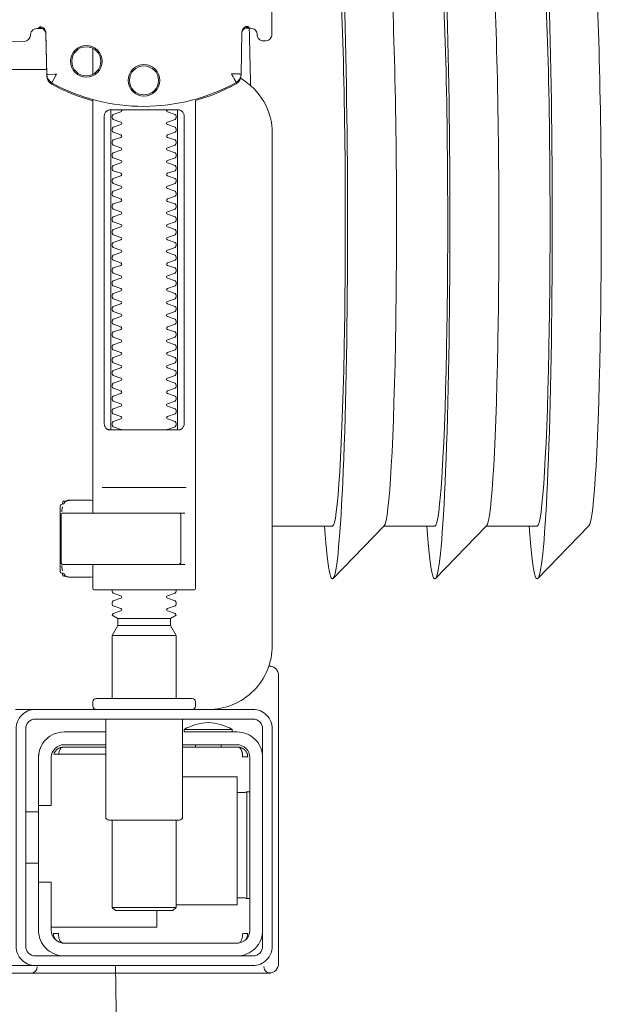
# Model space of a CAD drawing. Header units: millimetres. Extents: x 28291 to 177760, y -399809 to -170937.
# Tile 659 of 905: x 74614.37 to 74623.47, y -197751.97 to -197736.59. Entities that reach past the tile are written whole.
import ezdxf

# ---------------------------------------------------------------- set-up
doc = ezdxf.new("R2010")
doc.units = ezdxf.units.MM
doc.layers.get('0').update_dxf_attribs({"lineweight": 0})
doc.layers.add('!! 2_wypos-sanitarne', color=240, linetype='Continuous', lineweight=9)
doc.layers.add('!!_@ wypos sanit nd', color=7, linetype='Continuous', lineweight=0, plot=False)

# ---------------------------------------------------------------- blocks, each defined once
blk = doc.blocks.new('A$C324a30b8')
for points in [[(-0.17832, -0.47832), (-0.17797, -0.23916), (-0.17727, -0.11958), (-0.17552, 0)], [(-0.17552, 0), (0.17552, 0)]]:
    blk.add_lwpolyline(points)
blk = doc.blocks.new('A$C4ebe9e89')
for points in [[(-0.19989, 0.16454), (-0.19995, 0.15554, 0.009369), (-0.19993, 0.15511), (-0.19991, 0.15494), (-0.19986, 0.15477), (-0.19978, 0.15461), (-0.19968, 0.15447), (-0.19955, 0.15435), (-0.1994, 0.15426), (-0.19924, 0.15419), (-0.19907, 0.15415), (-0.19895, 0.15414), (-0.1988, 0.15414)], [(-0.16412, 0.15607), (-0.16324, 0.15607), (-0.16303, 0.15604), (-0.16282, 0.15598), (-0.16264, 0.15587), (-0.16249, 0.15572), (-0.16236, 0.15555), (-0.16228, 0.15535), (-0.16224, 0.15515, 0.002299), (-0.16224, 0.15503, 0.40455), (-0.16124, 0.15406), (-0.11145, 0.15396)], [(-0.19576, 0.15613), (-0.19665, 0.15613, 0.282591), (-0.19753, 0.15558), (-0.19757, 0.15549), (-0.19761, 0.15538), (-0.19763, 0.15529), (-0.19764, 0.15514, -0.415352), (-0.19864, 0.15414)], [(-0.19623, 0.15644), (-0.19587, 0.15638), (-0.19555, 0.15617), (-0.19533, 0.15585), (-0.19523, 0.1555), (-0.19513, 0.14894), (-0.19513, 0.14888, 0.265347), (-0.19435, 0.14762, 0.125711), (-0.17997, 0.14391, 0.125711), (-0.16558, 0.14756, 0.26954), (-0.16479, 0.14885), (-0.16467, 0.1554), (-0.16464, 0.15562), (-0.16456, 0.15583), (-0.16444, 0.15601), (-0.16428, 0.15617), (-0.16409, 0.15628), (-0.16388, 0.15635), (-0.16368, 0.15638)], [(-0.15993, 0.04968), (-0.17248, 0.04968, 0.405519), (-0.172, 0.05018), (-0.172, 0.05088, 0.414214), (-0.1725, 0.05138), (-0.1875, 0.05138, 0.414214), (-0.188, 0.05088), (-0.188, 0.05018, 0.405519), (-0.18751, 0.04968), (-0.19, 0.04968, -0.414214), (-0.2, 0.05968), (-0.2, 0.13968, -0.266001), (-0.19506, 0.1483)], [(-0.19512, 0.14869), (-0.19511, 0.1485), (-0.19509, 0.1484), (-0.19506, 0.1483), (-0.19503, 0.1482), (-0.19498, 0.1481), (-0.19493, 0.148), (-0.19488, 0.14791), (-0.19482, 0.14782), (-0.19475, 0.14774), (-0.19467, 0.14766), (-0.1946, 0.14759), (-0.19451, 0.14753), (-0.19443, 0.14747), (-0.19434, 0.14742), (-0.19358, 0.14701), (-0.19281, 0.14663), (-0.19203, 0.14628), (-0.19124, 0.14594), (-0.19044, 0.14563), (-0.18964, 0.14534), (-0.18882, 0.14507), (-0.188, 0.14483), (-0.188, 0.06856, 0.414214), (-0.1878, 0.06836), (-0.17545, 0.06836), (-0.1722, 0.06836, 0.414214), (-0.172, 0.06856), (-0.172, 0.07236)], [(-0.172, 0.14478), (-0.17117, 0.14502), (-0.17034, 0.14528), (-0.16952, 0.14557), (-0.16871, 0.14588), (-0.16791, 0.14622), (-0.16712, 0.14657), (-0.16635, 0.14695), (-0.16558, 0.14736), (-0.16557, 0.14736, 0.269546), (-0.16479, 0.14865)], [(-0.18353, 0.09336, 0.182836), (-0.18364, 0.09345), (-0.18485, 0.09386, 0.050055), (-0.185, 0.09412), (-0.185, 0.0944, 0.050055), (-0.18485, 0.09466), (-0.18364, 0.09507, 0.719897), (-0.18364, 0.09545), (-0.18485, 0.09586, 0.050055), (-0.185, 0.09612), (-0.185, 0.0964, 0.050055), (-0.18485, 0.09666), (-0.18364, 0.09707, 0.719897), (-0.18364, 0.09745), (-0.18485, 0.09786, 0.050055), (-0.185, 0.09812), (-0.185, 0.0984, 0.050055), (-0.18485, 0.09866), (-0.18364, 0.09907, 0.719897), (-0.18364, 0.09945), (-0.18485, 0.09986, 0.050055), (-0.185, 0.10012), (-0.185, 0.1004, 0.050055), (-0.18485, 0.10066), (-0.18364, 0.10107, 0.719897), (-0.18364, 0.10145), (-0.18485, 0.10186, 0.050055), (-0.185, 0.10212), (-0.185, 0.1024, 0.050055), (-0.18485, 0.10266), (-0.18364, 0.10307, 0.719897), (-0.18364, 0.10345), (-0.18485, 0.10386, 0.050055), (-0.185, 0.10412), (-0.185, 0.1044, 0.050055), (-0.18485, 0.10466), (-0.18364, 0.10507, 0.719897), (-0.18364, 0.10545), (-0.18485, 0.10586, 0.050055), (-0.185, 0.10612), (-0.185, 0.1064, 0.050055), (-0.18485, 0.10666), (-0.18364, 0.10707, 0.719897), (-0.18364, 0.10745), (-0.18485, 0.10786, 0.050055), (-0.185, 0.10812), (-0.185, 0.1084, 0.050055), (-0.18485, 0.10866), (-0.18364, 0.10907, 0.719897), (-0.18364, 0.10945), (-0.18485, 0.10986, 0.050055), (-0.185, 0.11012), (-0.185, 0.1104, 0.050055), (-0.18485, 0.11066), (-0.18364, 0.11107, 0.719897), (-0.18364, 0.11145), (-0.18485, 0.11186, 0.050055), (-0.185, 0.11212), (-0.185, 0.1124, 0.050055), (-0.18485, 0.11266), (-0.18364, 0.11307, 0.719897), (-0.18364, 0.11345), (-0.18485, 0.11386, 0.050055), (-0.185, 0.11412), (-0.185, 0.1144, 0.050055), (-0.18485, 0.11466), (-0.18364, 0.11507, 0.719897), (-0.18364, 0.11545), (-0.18485, 0.11586, 0.050055), (-0.185, 0.11612), (-0.185, 0.1164, 0.050055), (-0.18485, 0.11666), (-0.18364, 0.11707, 0.719897), (-0.18364, 0.11745), (-0.18485, 0.11786, 0.050055), (-0.185, 0.11812), (-0.185, 0.1184, 0.050055), (-0.18485, 0.11866), (-0.18364, 0.11907, 0.719897), (-0.18364, 0.11945), (-0.18485, 0.11986, 0.050055), (-0.185, 0.12012), (-0.185, 0.1204, 0.050055), (-0.18485, 0.12066), (-0.18364, 0.12107, 0.719897), (-0.18364, 0.12145), (-0.18485, 0.12186, 0.050055), (-0.185, 0.12212), (-0.185, 0.1224, 0.050055), (-0.18485, 0.12266), (-0.18364, 0.12307, 0.719897), (-0.18364, 0.12345), (-0.18485, 0.12386, 0.050055), (-0.185, 0.12412), (-0.185, 0.1244, 0.050055), (-0.18485, 0.12466), (-0.18364, 0.12507, 0.719897), (-0.18364, 0.12545), (-0.18485, 0.12586, 0.050055), (-0.185, 0.12612), (-0.185, 0.1264, 0.050055), (-0.18485, 0.12666), (-0.18364, 0.12707, 0.719897), (-0.18364, 0.12745), (-0.18485, 0.12786, 0.050055), (-0.185, 0.12812), (-0.185, 0.1284, 0.050055), (-0.18485, 0.12866), (-0.18364, 0.12907, 0.719897), (-0.18364, 0.12945), (-0.18485, 0.12986, 0.050055), (-0.185, 0.13012), (-0.185, 0.1304, 0.050055), (-0.18485, 0.13066), (-0.18364, 0.13107, 0.719897), (-0.18364, 0.13145), (-0.18485, 0.13186, 0.050055), (-0.185, 0.13212), (-0.185, 0.1324, 0.050055), (-0.18485, 0.13266), (-0.18364, 0.13307, 0.719897), (-0.18364, 0.13345), (-0.18485, 0.13386, 0.050055), (-0.185, 0.13412), (-0.185, 0.1344, 0.050055), (-0.18485, 0.13466), (-0.18364, 0.13507, 0.719897), (-0.18364, 0.13545), (-0.18485, 0.13586, 0.050055), (-0.185, 0.13612), (-0.185, 0.1364, 0.050055), (-0.18485, 0.13666), (-0.18364, 0.13707, 0.719897), (-0.18364, 0.13745), (-0.18485, 0.13786, 0.050055), (-0.185, 0.13812), (-0.185, 0.1384, 0.050055), (-0.18485, 0.13866), (-0.18364, 0.13907, 0.719897), (-0.18364, 0.13945), (-0.18485, 0.13986, 0.050055), (-0.185, 0.14012), (-0.185, 0.1404, 0.050055), (-0.18485, 0.14066), (-0.18364, 0.14107, 0.719897), (-0.18364, 0.14145), (-0.18485, 0.14186, 0.050055), (-0.185, 0.14212), (-0.185, 0.1424, 0.050055), (-0.18485, 0.14266), (-0.18364, 0.14307, 0.474594), (-0.18353, 0.14336)], [(-0.17647, 0.14336, 0.474594), (-0.17636, 0.14307), (-0.17514, 0.14266, 0.050055), (-0.175, 0.1424), (-0.175, 0.14212, 0.050055), (-0.17514, 0.14186), (-0.17636, 0.14145, 0.719897), (-0.17636, 0.14107), (-0.17514, 0.14066, 0.050055), (-0.175, 0.1404), (-0.175, 0.14012, 0.050055), (-0.17514, 0.13986), (-0.17636, 0.13945, 0.719897), (-0.17636, 0.13907), (-0.17514, 0.13866, 0.050055), (-0.175, 0.1384), (-0.175, 0.13812, 0.050055), (-0.17514, 0.13786), (-0.17636, 0.13745, 0.719897), (-0.17636, 0.13707), (-0.17514, 0.13666, 0.050055), (-0.175, 0.1364), (-0.175, 0.13612, 0.050055), (-0.17514, 0.13586), (-0.17636, 0.13545, 0.719897), (-0.17636, 0.13507), (-0.17514, 0.13466, 0.050055), (-0.175, 0.1344), (-0.175, 0.13412, 0.050055), (-0.17514, 0.13386), (-0.17636, 0.13345, 0.719897), (-0.17636, 0.13307), (-0.17514, 0.13266, 0.050055), (-0.175, 0.1324), (-0.175, 0.13212, 0.050055), (-0.17514, 0.13186), (-0.17636, 0.13145, 0.719897), (-0.17636, 0.13107), (-0.17514, 0.13066, 0.050055), (-0.175, 0.1304), (-0.175, 0.13012, 0.050055), (-0.17514, 0.12986), (-0.17636, 0.12945, 0.719897), (-0.17636, 0.12907), (-0.17514, 0.12866, 0.050055), (-0.175, 0.1284), (-0.175, 0.12812, 0.050055), (-0.17514, 0.12786), (-0.17636, 0.12745, 0.719897), (-0.17636, 0.12707), (-0.17514, 0.12666, 0.050055), (-0.175, 0.1264), (-0.175, 0.12612, 0.050055), (-0.17514, 0.12586), (-0.17636, 0.12545, 0.719897), (-0.17636, 0.12507), (-0.17514, 0.12466, 0.050055), (-0.175, 0.1244), (-0.175, 0.12412, 0.050055), (-0.17514, 0.12386), (-0.17636, 0.12345, 0.719897), (-0.17636, 0.12307), (-0.17514, 0.12266, 0.050055), (-0.175, 0.1224), (-0.175, 0.12212, 0.050055), (-0.17514, 0.12186), (-0.17636, 0.12145, 0.719897), (-0.17636, 0.12107), (-0.17514, 0.12066, 0.050055), (-0.175, 0.1204), (-0.175, 0.12012, 0.050055), (-0.17514, 0.11986), (-0.17636, 0.11945, 0.719897), (-0.17636, 0.11907), (-0.17514, 0.11866, 0.050055), (-0.175, 0.1184), (-0.175, 0.11812, 0.050055), (-0.17514, 0.11786), (-0.17636, 0.11745, 0.719897), (-0.17636, 0.11707), (-0.17514, 0.11666, 0.050055), (-0.175, 0.1164), (-0.175, 0.11612, 0.050055), (-0.17514, 0.11586), (-0.17636, 0.11545, 0.719897), (-0.17636, 0.11507), (-0.17514, 0.11466, 0.050055), (-0.175, 0.1144), (-0.175, 0.11412, 0.050055), (-0.17514, 0.11386), (-0.17636, 0.11345, 0.719897), (-0.17636, 0.11307), (-0.17514, 0.11266, 0.050055), (-0.175, 0.1124), (-0.175, 0.11212, 0.050055), (-0.17514, 0.11186), (-0.17636, 0.11145, 0.719897), (-0.17636, 0.11107), (-0.17514, 0.11066, 0.050055), (-0.175, 0.1104), (-0.175, 0.11012, 0.050055), (-0.17514, 0.10986), (-0.17636, 0.10945, 0.719897), (-0.17636, 0.10907), (-0.17514, 0.10866, 0.050055), (-0.175, 0.1084), (-0.175, 0.10812, 0.050055), (-0.17514, 0.10786), (-0.17636, 0.10745, 0.719897), (-0.17636, 0.10707), (-0.17514, 0.10666, 0.050055), (-0.175, 0.1064), (-0.175, 0.10612, 0.050055), (-0.17514, 0.10586), (-0.17636, 0.10545, 0.719897), (-0.17636, 0.10507), (-0.17514, 0.10466, 0.050055), (-0.175, 0.1044), (-0.175, 0.10412, 0.050055), (-0.17514, 0.10386), (-0.17636, 0.10345, 0.719897), (-0.17636, 0.10307), (-0.17514, 0.10266, 0.050055), (-0.175, 0.1024), (-0.175, 0.10212, 0.050055), (-0.17514, 0.10186), (-0.17636, 0.10145, 0.719897), (-0.17636, 0.10107), (-0.17514, 0.10066, 0.050055), (-0.175, 0.1004), (-0.175, 0.10012, 0.050055), (-0.17514, 0.09986), (-0.17636, 0.09945, 0.719897), (-0.17636, 0.09907), (-0.17514, 0.09866, 0.050055), (-0.175, 0.0984), (-0.175, 0.09812, 0.050055), (-0.17514, 0.09786), (-0.17636, 0.09745, 0.719897), (-0.17636, 0.09707), (-0.17514, 0.09666, 0.050055), (-0.175, 0.0964), (-0.175, 0.09612, 0.050055), (-0.17514, 0.09586), (-0.17636, 0.09545, 0.719897), (-0.17636, 0.09507), (-0.17514, 0.09466, 0.050055), (-0.175, 0.0944), (-0.175, 0.09412, 0.050055), (-0.17514, 0.09386), (-0.17636, 0.09345, 0.182836), (-0.17647, 0.09336)], [(-0.1857, 0.08016), (-0.1857, 0.07256), (-0.1857, 0.08016), (-0.18567, 0.08026), (-0.18559, 0.08034), (-0.17695, 0.08036), (-0.16725, 0.08036, -0.414214), (-0.16705, 0.08016), (-0.16705, 0.07256, -0.414214), (-0.16725, 0.07236), (-0.18543, 0.07236), (-0.18553, 0.0724), (-0.18559, 0.07256)], [(-0.185, 0.06836), (-0.185, 0.06812, -0.050055), (-0.18485, 0.06786), (-0.18364, 0.06745, -0.719897), (-0.18364, 0.06707), (-0.18485, 0.06666, -0.050055), (-0.185, 0.0664), (-0.185, 0.06612, -0.050055), (-0.18485, 0.06586), (-0.18364, 0.06545, -0.719897), (-0.18364, 0.06507), (-0.18485, 0.06466, -0.050055), (-0.185, 0.0644), (-0.1841, 0.06388), (-0.1841, 0.06282), (-0.185, 0.06126), (-0.185, 0.05138)], [(-0.175, 0.06836), (-0.175, 0.06812, 0.050055), (-0.17514, 0.06786), (-0.17636, 0.06745, 0.719897), (-0.17636, 0.06707), (-0.17514, 0.06666, 0.050055), (-0.175, 0.0664), (-0.175, 0.06612, 0.050055), (-0.17514, 0.06586), (-0.17636, 0.06545, 0.719897), (-0.17636, 0.06507), (-0.17514, 0.06466, 0.050055), (-0.175, 0.0644), (-0.1759, 0.06388), (-0.1759, 0.06282), (-0.175, 0.06126), (-0.175, 0.05138)], [(-0.20011, 0.05634, 0.091301), (-0.20055, 0.05604, 0.198909), (-0.20099, 0.05497)], [(-0.19944, 0.0564, 0.170835), (-0.20011, 0.05634)], [(-0.186, 0.04818), (-0.186, 0.03288, 0.414214), (-0.1855, 0.03238), (-0.1745, 0.03238, 0.414214), (-0.174, 0.03288), (-0.174, 0.04818)], [(-0.1985, 0.04218, -0.414214), (-0.1945, 0.04618), (-0.18625, 0.04618), (-0.18625, 0.04656), (-0.19375, 0.04656), (-0.19375, 0.04618)], [(-0.18625, 0.04656, 0.119096), (-0.19, 0.04764, 0.119096), (-0.19375, 0.04656)], [(-0.174, 0.04618), (-0.1675, 0.04618, -0.414214), (-0.1635, 0.04218), (-0.16353, 0.04268)], [(-0.186, 0.04418), (-0.1945, 0.04418, 0.414214), (-0.1965, 0.04218), (-0.1965, 0.01518, 0.414214), (-0.1945, 0.01318), (-0.1675, 0.01318, 0.414214), (-0.1655, 0.01518), (-0.1655, 0.02268), (-0.1635, 0.02268), (-0.1635, 0.04218)], [(-0.1635, 0.03468), (-0.1655, 0.03468), (-0.1655, 0.04218, 0.414214), (-0.1675, 0.04418), (-0.174, 0.04418)], [(-0.1945, 0.02025), (-0.19515, 0.02024), (-0.19542, 0.02024), (-0.1956, 0.02024), (-0.19567, 0.02024, 0.116465), (-0.19589, 0.02018), (-0.19601, 0.02013), (-0.19601, 0.03683), (-0.19589, 0.03678, 0.116465), (-0.19567, 0.03672), (-0.19542, 0.03672), (-0.19515, 0.03672), (-0.1945, 0.03671)], [(-0.1675, 0.01118, 0.414214), (-0.1635, 0.01518), (-0.1635, 0.02268)], [(-0.1985, 0.01518, 0.414214), (-0.1945, 0.01118)], [(-0.20099, 0.00998, 0.198909), (-0.20055, 0.00892, 0.091301), (-0.20011, 0.00862)], [(-0.16237, 0.00849), (-0.16249, 0.00849), (-0.16269, 0.00849), (-0.16294, 0.00849), (-0.16323, 0.00849), (-0.16357, 0.00849), (-0.16393, 0.00849), (-0.16428, 0.00849), (-0.19771, 0.00849), (-0.19841, 0.00849), (-0.19903, 0.00849), (-0.19948, 0.00849), (-0.19961, 0.00849), (-0.19973, 0.00851), (-0.19984, 0.00853), (-0.20003, 0.00859, 0.517033), (-0.1987, 0.00952)], [(-0.1633, 0.00948, 0.412536), (-0.1623, 0.00848), (-0.1125, 0.00848), (-0.11221, 0.00851), (-0.11193, 0.0086), (-0.11168, 0.00873), (-0.11145, 0.00892), (-0.11126, 0.00914), (-0.11112, 0.0094), (-0.11104, 0.00968)]]:
    blk.add_lwpolyline(points, format="xyb")
for points in [[(-0.19593, 0.15629), (-0.19608, 0.15629), (-0.19638, 0.15629), (-0.19593, 0.1562), (-0.19577, 0.15614), (-0.19563, 0.15605), (-0.19551, 0.15594), (-0.1954, 0.15581), (-0.19532, 0.15567), (-0.19526, 0.15551), (-0.19523, 0.15535)], [(-0.16479, 0.14865), (-0.16466, 0.1552), (-0.16464, 0.15536), (-0.1646, 0.15551), (-0.16454, 0.15566), (-0.16445, 0.15579), (-0.16435, 0.15591), (-0.16422, 0.15601), (-0.16408, 0.15609), (-0.16394, 0.15614), (-0.16348, 0.15622), (-0.1638, 0.15623), (-0.16395, 0.15623)], [(-0.172, 0.15297), (-0.172, 0.14892)], [(0.16493, 0.14968), (-0.16477, 0.14968)], [(-0.172, 0.14497), (-0.172, 0.08036)], [(-0.1852, 0.14236), (-0.1852, 0.09436)], [(-0.1748, 0.09436), (-0.1748, 0.14236)], [(-0.17342, 0.08436), (-0.18658, 0.08436)], [(-0.172, 0.0823), (-0.17167, 0.08236), (-0.1682, 0.08236), (-0.16809, 0.08236), (-0.16798, 0.08234), (-0.16789, 0.08225), (-0.16779, 0.08224), (-0.16762, 0.08223), (-0.16752, 0.08223), (-0.16741, 0.08221), (-0.1673, 0.08214), (-0.16725, 0.082), (-0.16725, 0.08174), (-0.16711, 0.08172), (-0.16701, 0.08168), (-0.16693, 0.08162), (-0.16687, 0.08148), (-0.16687, 0.07124), (-0.16691, 0.07111), (-0.16701, 0.07103), (-0.16725, 0.07098), (-0.16725, 0.07071), (-0.16728, 0.07061), (-0.16735, 0.07054), (-0.16746, 0.0705), (-0.16762, 0.07049), (-0.16775, 0.07048), (-0.16789, 0.07046), (-0.16797, 0.07039), (-0.16807, 0.07036), (-0.1682, 0.07036), (-0.17167, 0.07036), (-0.172, 0.07041)], [(-0.16829, 0.08235), (-0.16772, 0.08221), (-0.16738, 0.08176)], [(-0.18633, 0.08036), (-0.17526, 0.08036), (-0.17367, 0.08036)], [(-0.16723, 0.08135), (-0.16714, 0.08082), (-0.16713, 0.08055)], [(-0.24944, 0.07835), (-0.24147, 0.07016)], [(-0.24136, 0.07831), (-0.23341, 0.07831), (-0.22548, 0.07016)], [(-0.22538, 0.07831), (-0.21743, 0.07831), (-0.2095, 0.07016)], [(-0.2, 0.07831), (-0.20939, 0.07831)], [(-0.18633, 0.07236), (-0.1855, 0.07236), (-0.18567, 0.07246), (-0.1857, 0.07256)], [(-0.16738, 0.07096), (-0.16772, 0.07051), (-0.16829, 0.07036)], [(-0.16713, 0.07216), (-0.16714, 0.0719), (-0.16723, 0.07137)], [(-0.1841, 0.06388), (-0.1759, 0.06388)], [(-0.1759, 0.06282), (-0.1841, 0.06282)], [(-0.175, 0.06126), (-0.185, 0.06126)], [(-0.20001, 0.05638), (-0.19987, 0.05642), (-0.19976, 0.05645), (-0.19962, 0.05647), (-0.19948, 0.05647)], [(-0.20099, 0.05497), (-0.20099, 0.00998)], [(-0.19478, 0.04378), (-0.186, 0.04378)], [(-0.192, 0.04418), (-0.192, 0.04378)], [(-0.188, 0.04418), (-0.188, 0.04378)], [(-0.16664, 0.04268), (-0.16666, 0.04284), (-0.16669, 0.04295), (-0.16672, 0.04306), (-0.16675, 0.04316), (-0.16679, 0.04326), (-0.16683, 0.04337), (-0.16689, 0.04346), (-0.16694, 0.04355), (-0.16701, 0.04363), (-0.1671, 0.0437), (-0.16718, 0.04375), (-0.16728, 0.04378), (-0.16718, 0.04377), (-0.16708, 0.04376), (-0.16696, 0.04373), (-0.16686, 0.0437), (-0.16677, 0.04367), (-0.16666, 0.04362), (-0.16657, 0.04357), (-0.16646, 0.0435), (-0.16636, 0.04342), (-0.16627, 0.04334), (-0.16618, 0.04324), (-0.1661, 0.04314), (-0.16603, 0.04303), (-0.16597, 0.04292), (-0.16592, 0.0428), (-0.16588, 0.04268), (-0.174, 0.04268)], [(-0.174, 0.04378), (-0.16722, 0.04378)], [(-0.185, 0.01918), (-0.1945, 0.01918), (-0.1945, 0.03918), (-0.186, 0.03918)], [(-0.19591, 0.03679), (-0.19602, 0.03679), (-0.19616, 0.03679), (-0.19632, 0.03679), (-0.1965, 0.03679)], [(-0.185, 0.03238), (-0.185, 0.01876), (-0.1845, 0.01826), (-0.1755, 0.01826), (-0.175, 0.01876), (-0.175, 0.03238)], [(-0.1615, 0.03368), (-0.1635, 0.03368)], [(-0.1615, 0.02568), (-0.1635, 0.02568)], [(-0.1965, 0.02017), (-0.19632, 0.02017), (-0.19616, 0.02017), (-0.19602, 0.02017), (-0.19591, 0.02017)], [(-0.175, 0.01876), (-0.185, 0.01876)], [(-0.182, 0.01826), (-0.182, 0.01568), (-0.1655, 0.01568)], [(-0.16636, 0.01353), (-0.16625, 0.01364), (-0.16618, 0.01371), (-0.16612, 0.01379), (-0.16606, 0.01388), (-0.166, 0.01398), (-0.16596, 0.01407), (-0.16592, 0.01417), (-0.16589, 0.01428), (-0.16586, 0.01438), (-0.16584, 0.01449), (-0.16583, 0.01459), (-0.16583, 0.01469), (-0.16593, 0.01468), (-0.16606, 0.01468), (-0.1663, 0.01468), (-0.1664, 0.01468), (-0.16651, 0.01468), (-0.16661, 0.01468), (-0.16661, 0.01458), (-0.16662, 0.01448), (-0.16663, 0.01438), (-0.16664, 0.01428), (-0.16665, 0.01418), (-0.16667, 0.01407), (-0.1667, 0.01397), (-0.16673, 0.01387), (-0.16676, 0.01377), (-0.1668, 0.01366), (-0.16685, 0.01356), (-0.1669, 0.01347), (-0.16697, 0.01338), (-0.16704, 0.01331), (-0.16712, 0.01325), (-0.16725, 0.01318), (-0.19475, 0.01318), (-0.19493, 0.01328), (-0.19501, 0.01336), (-0.19507, 0.01344), (-0.19513, 0.01353), (-0.19518, 0.01363), (-0.19522, 0.01372), (-0.19526, 0.01383), (-0.19529, 0.01393), (-0.19532, 0.01405), (-0.19534, 0.01415), (-0.19536, 0.01425), (-0.19537, 0.01435), (-0.19538, 0.01446), (-0.19538, 0.01458), (-0.19539, 0.01468), (-0.19617, 0.01467), (-0.19616, 0.01456), (-0.19615, 0.01446), (-0.19613, 0.01435), (-0.1961, 0.01425), (-0.19607, 0.01415), (-0.19603, 0.01405), (-0.19598, 0.01395), (-0.19592, 0.01386), (-0.19586, 0.01377), (-0.19579, 0.01369), (-0.19571, 0.01361), (-0.19563, 0.01353)]]:
    blk.add_lwpolyline(points)
for points in [[(-0.19435, 0.14766), (-0.19435, 0.14766), (-0.19435, 0.14766), (-0.19435, 0.14766), (-0.19435, 0.14766), (-0.19435, 0.14766), (-0.19434, 0.14766), (-0.19434, 0.14766), (-0.19434, 0.14766), (-0.19434, 0.14766), (-0.19434, 0.14766), (-0.19435, 0.14766), (-0.19435, 0.14766), (-0.19435, 0.14766), (-0.19435, 0.14766), (-0.19435, 0.14766), (-0.19435, 0.14766), (-0.19435, 0.14766), (-0.19435, 0.14766), (-0.19435, 0.14767), (-0.19435, 0.14767), (-0.19435, 0.14767), (-0.19435, 0.14767), (-0.19435, 0.14767), (-0.19435, 0.14767), (-0.19435, 0.14768), (-0.19434, 0.14768), (-0.19434, 0.14768), (-0.19434, 0.14769), (-0.19434, 0.14769), (-0.19433, 0.1477), (-0.19433, 0.1477), (-0.19433, 0.14771), (-0.19433, 0.14771), (-0.19433, 0.14772), (-0.19432, 0.14772), (-0.19432, 0.14773), (-0.19432, 0.14773), (-0.19431, 0.14774), (-0.19431, 0.14774), (-0.19431, 0.14775), (-0.1943, 0.14776), (-0.1943, 0.14776), (-0.1943, 0.14777), (-0.19429, 0.14778), (-0.19429, 0.14779), (-0.19428, 0.14779), (-0.19428, 0.1478), (-0.19428, 0.14781), (-0.19427, 0.14782), (-0.19427, 0.14783), (-0.19426, 0.14784), (-0.19426, 0.14784), (-0.19425, 0.14785), (-0.19425, 0.14786), (-0.19424, 0.14787), (-0.19424, 0.14788), (-0.19423, 0.14789), (-0.19423, 0.1479), (-0.19422, 0.14791), (-0.19421, 0.14792), (-0.19421, 0.14793), (-0.1942, 0.14794), (-0.1942, 0.14796), (-0.19419, 0.14797), (-0.19418, 0.14798), (-0.19418, 0.14799), (-0.19417, 0.148), (-0.19416, 0.14801), (-0.19416, 0.14803), (-0.19415, 0.14804), (-0.19414, 0.14806), (-0.19412, 0.14809), (-0.19411, 0.14812), (-0.19409, 0.14814), (-0.19408, 0.14817), (-0.19406, 0.1482), (-0.19405, 0.14823), (-0.19395, 0.14841), (-0.19393, 0.14844), (-0.19389, 0.14851), (-0.19388, 0.14854), (-0.19386, 0.14858), (-0.19384, 0.14861), (-0.19382, 0.14864), (-0.1938, 0.14868), (-0.19378, 0.14871), (-0.19376, 0.14875), (-0.19375, 0.14877), (-0.19375, 0.14878), (-0.19374, 0.14878), (-0.19373, 0.1488), (-0.19373, 0.14881), (-0.19372, 0.14882), (-0.19372, 0.14883), (-0.19371, 0.14884), (-0.19371, 0.14885), (-0.1937, 0.14885), (-0.1937, 0.14886), (-0.1937, 0.14886), (-0.1937, 0.14886), (-0.1937, 0.14887), (-0.1937, 0.14887), (-0.19369, 0.14888), (-0.19369, 0.14889), (-0.19369, 0.14889), (-0.19368, 0.1489), (-0.19368, 0.1489), (-0.19368, 0.1489), (-0.19368, 0.14891), (-0.19367, 0.14891), (-0.19367, 0.14892), (-0.19366, 0.14892), (-0.19366, 0.14892), (-0.19365, 0.14893), (-0.19365, 0.14893), (-0.19364, 0.14894), (-0.19364, 0.14894), (-0.19364, 0.14894), (-0.19363, 0.14895), (-0.19363, 0.14895), (-0.19363, 0.14896), (-0.19363, 0.14896), (-0.19363, 0.14896), (-0.19363, 0.14897), (-0.19363, 0.14897), (-0.19363, 0.14898), (-0.19363, 0.14898), (-0.19363, 0.14899), (-0.19363, 0.14899), (-0.19364, 0.14899), (-0.19364, 0.149), (-0.19364, 0.149), (-0.19364, 0.149), (-0.19365, 0.149), (-0.19365, 0.149), (-0.19365, 0.149), (-0.19365, 0.149), (-0.19365, 0.149), (-0.19365, 0.149), (-0.19366, 0.149), (-0.19366, 0.149), (-0.19366, 0.149), (-0.19366, 0.149), (-0.19366, 0.149), (-0.19367, 0.149), (-0.19367, 0.149), (-0.19367, 0.149), (-0.19367, 0.149), (-0.19368, 0.149), (-0.19368, 0.149), (-0.19368, 0.149), (-0.19369, 0.149), (-0.19369, 0.14899), (-0.1937, 0.14899), (-0.1937, 0.14899), (-0.1937, 0.14899), (-0.19371, 0.14899), (-0.19371, 0.14899), (-0.19371, 0.14899), (-0.19372, 0.14898), (-0.19372, 0.14898), (-0.19373, 0.14898), (-0.19373, 0.14898), (-0.19373, 0.14898), (-0.19374, 0.14898), (-0.19374, 0.14898), (-0.19375, 0.14898), (-0.19375, 0.14899), (-0.19376, 0.14899), (-0.19376, 0.14899), (-0.19376, 0.14899), (-0.19377, 0.14899), (-0.19377, 0.14899), (-0.19377, 0.14899), (-0.19378, 0.14899), (-0.19378, 0.14899), (-0.19378, 0.14899), (-0.19378, 0.14899), (-0.19378, 0.14899), (-0.19379, 0.14899), (-0.19379, 0.14899), (-0.19379, 0.14899), (-0.1938, 0.14899), (-0.1938, 0.14899), (-0.19381, 0.14899), (-0.19381, 0.14899), (-0.19382, 0.14899), (-0.19382, 0.14899), (-0.19383, 0.14899), (-0.19384, 0.14899), (-0.19385, 0.14899), (-0.19385, 0.14899), (-0.19386, 0.14899), (-0.19387, 0.14899), (-0.19388, 0.14899), (-0.19388, 0.14899), (-0.19389, 0.14898), (-0.1939, 0.14898), (-0.19391, 0.14898), (-0.19392, 0.14898), (-0.19397, 0.14898), (-0.19398, 0.14898), (-0.19399, 0.14898), (-0.194, 0.14898), (-0.19401, 0.14898), (-0.19402, 0.14898), (-0.19403, 0.14898), (-0.19404, 0.14898), (-0.19406, 0.14898), (-0.19407, 0.14898), (-0.19408, 0.14898), (-0.19409, 0.14898), (-0.1941, 0.14898), (-0.19411, 0.14898), (-0.19416, 0.14898), (-0.19419, 0.14898), (-0.19421, 0.14898), (-0.19424, 0.14898), (-0.19426, 0.14898), (-0.19428, 0.14898), (-0.19431, 0.14898), (-0.19433, 0.14898), (-0.19435, 0.14898), (-0.19438, 0.14897), (-0.19455, 0.14897), (-0.19457, 0.14897), (-0.19459, 0.14897), (-0.19461, 0.14897), (-0.19463, 0.14897), (-0.19464, 0.14897), (-0.19465, 0.14897), (-0.19466, 0.14897), (-0.19467, 0.14897), (-0.19468, 0.14897), (-0.19469, 0.14897), (-0.1947, 0.14897), (-0.19471, 0.14897), (-0.19472, 0.14897), (-0.19473, 0.14897), (-0.19473, 0.14897), (-0.19474, 0.14897), (-0.19475, 0.14897), (-0.19476, 0.14897), (-0.19477, 0.14897), (-0.19478, 0.14897), (-0.19479, 0.14897), (-0.19479, 0.14897), (-0.1948, 0.14897), (-0.19481, 0.14897), (-0.19482, 0.14896), (-0.19483, 0.14896), (-0.19483, 0.14896), (-0.19484, 0.14896), (-0.19485, 0.14896), (-0.19486, 0.14896), (-0.19486, 0.14896), (-0.19487, 0.14896), (-0.19488, 0.14896), (-0.19489, 0.14896), (-0.19489, 0.14896), (-0.1949, 0.14896), (-0.19491, 0.14896), (-0.19491, 0.14896), (-0.19492, 0.14896), (-0.19493, 0.14896), (-0.19493, 0.14896), (-0.19494, 0.14896), (-0.19495, 0.14896), (-0.19495, 0.14896), (-0.19496, 0.14896), (-0.19497, 0.14896), (-0.19498, 0.14896), (-0.19499, 0.14896), (-0.19499, 0.14896), (-0.195, 0.14896), (-0.19501, 0.14896), (-0.19501, 0.14896), (-0.19502, 0.14896), (-0.19502, 0.14896), (-0.19503, 0.14896), (-0.19503, 0.14896), (-0.19504, 0.14896), (-0.19504, 0.14896), (-0.19504, 0.14896), (-0.19505, 0.14896), (-0.19505, 0.14896), (-0.19506, 0.14896), (-0.19506, 0.14896), (-0.19506, 0.14896), (-0.19507, 0.14896), (-0.19507, 0.14896), (-0.19508, 0.14896), (-0.19508, 0.14896), (-0.19508, 0.14896), (-0.19509, 0.14896), (-0.19509, 0.14896), (-0.19509, 0.14896), (-0.1951, 0.14896), (-0.1951, 0.14896), (-0.1951, 0.14896), (-0.1951, 0.14896), (-0.19511, 0.14896), (-0.19511, 0.14896), (-0.19511, 0.14896), (-0.19511, 0.14896), (-0.19511, 0.14896), (-0.19512, 0.14896), (-0.19512, 0.14896), (-0.19512, 0.14896), (-0.19512, 0.14896), (-0.19512, 0.14896), (-0.19512, 0.14896), (-0.19512, 0.14895), (-0.19513, 0.14895), (-0.19513, 0.14895), (-0.19513, 0.14895), (-0.19513, 0.14895), (-0.19513, 0.14895), (-0.19513, 0.14895), (-0.19513, 0.14895), (-0.19513, 0.14895), (-0.19513, 0.14895), (-0.19513, 0.14895), (-0.19513, 0.14895), (-0.19513, 0.14895), (-0.19513, 0.14895), (-0.19513, 0.14895), (-0.19513, 0.14896), (-0.19513, 0.14896), (-0.19513, 0.14896), (-0.19513, 0.14896), (-0.19513, 0.14896), (-0.19513, 0.14896), (-0.19513, 0.14896), (-0.19513, 0.14896), (-0.19513, 0.14896), (-0.19513, 0.14896), (-0.19513, 0.14896), (-0.19513, 0.14896), (-0.19513, 0.14896), (-0.19513, 0.14896), (-0.19513, 0.14896), (-0.19513, 0.14895), (-0.19513, 0.14895, 0.269547)], [(-0.1648, 0.14889), (-0.16481, 0.14889), (-0.16484, 0.1489), (-0.16497, 0.1489), (-0.16603, 0.14893), (-0.16612, 0.14893), (-0.16616, 0.14893), (-0.1662, 0.14893), (-0.16623, 0.14894), (-0.16627, 0.14895), (-0.1663, 0.14893), (-0.1663, 0.1489), (-0.16627, 0.14888), (-0.16625, 0.14885), (-0.16623, 0.14881), (-0.16621, 0.14878), (-0.16619, 0.14875), (-0.16561, 0.14767), (-0.16559, 0.14763), (-0.16558, 0.1476, 0.269546)], [(-0.2, 0.01268), (-0.2, 0.04668, -0.414214), (-0.197, 0.04968), (-0.163, 0.04968, -0.414214), (-0.16, 0.04668), (-0.16, 0.01268, -0.414214), (-0.163, 0.00968), (-0.197, 0.00968, -0.414214)], [(-0.1615, 0.04668), (-0.1615, 0.01268, -0.414214), (-0.163, 0.01118), (-0.197, 0.01118, -0.414214), (-0.1985, 0.01268), (-0.1985, 0.04668, -0.414214), (-0.197, 0.04818), (-0.163, 0.04818, -0.414214)]]:
    blk.add_lwpolyline(points, format="xyb", close=True)
for points in [[(-0.17471, 0.14336), (-0.17462, 0.14336), (-0.17454, 0.14335), (-0.17445, 0.14333), (-0.17436, 0.14331), (-0.17428, 0.14327), (-0.1742, 0.14323), (-0.17413, 0.14318), (-0.17406, 0.14313), (-0.174, 0.14306), (-0.17394, 0.14299), (-0.17389, 0.1429), (-0.17384, 0.1428), (-0.1738, 0.1427), (-0.17378, 0.14259), (-0.17376, 0.14247), (-0.17375, 0.14236), (-0.17375, 0.09436), (-0.17376, 0.09424), (-0.17378, 0.09413), (-0.1738, 0.09402), (-0.17384, 0.09391), (-0.17389, 0.09382), (-0.17394, 0.09373), (-0.174, 0.09366), (-0.17406, 0.09359), (-0.17413, 0.09353), (-0.1742, 0.09349), (-0.17428, 0.09344), (-0.17436, 0.09341), (-0.17445, 0.09339), (-0.17454, 0.09337), (-0.17462, 0.09336), (-0.17471, 0.09336), (-0.18529, 0.09336), (-0.18538, 0.09336), (-0.18546, 0.09337), (-0.18555, 0.09339), (-0.18564, 0.09341), (-0.18572, 0.09344), (-0.1858, 0.09349), (-0.18587, 0.09353), (-0.18594, 0.09359), (-0.186, 0.09366), (-0.18606, 0.09373), (-0.18611, 0.09382), (-0.18616, 0.09391), (-0.1862, 0.09402), (-0.18622, 0.09413), (-0.18624, 0.09424), (-0.18624, 0.09436), (-0.18624, 0.14236), (-0.18624, 0.14247), (-0.18622, 0.14259), (-0.1862, 0.1427), (-0.18616, 0.1428), (-0.18611, 0.1429), (-0.18606, 0.14299), (-0.186, 0.14306), (-0.18594, 0.14313), (-0.18587, 0.14318), (-0.1858, 0.14323), (-0.18572, 0.14327), (-0.18564, 0.14331), (-0.18555, 0.14333), (-0.18546, 0.14335), (-0.18538, 0.14336), (-0.18529, 0.14336)], [(-0.19467, 0.04378), (-0.19466, 0.04378), (-0.19466, 0.04378), (-0.19466, 0.04378), (-0.19466, 0.04378), (-0.19466, 0.04378), (-0.19466, 0.04378), (-0.19466, 0.04378), (-0.19466, 0.04378), (-0.19466, 0.04378), (-0.19466, 0.04378), (-0.19466, 0.04378), (-0.19466, 0.04378), (-0.19466, 0.04378), (-0.19466, 0.04378), (-0.19466, 0.04378), (-0.19466, 0.04378), (-0.19467, 0.04378), (-0.19467, 0.04378), (-0.19467, 0.04378), (-0.19467, 0.04378), (-0.19468, 0.04378), (-0.19468, 0.04378), (-0.19469, 0.04378), (-0.1947, 0.04378), (-0.1947, 0.04378), (-0.19471, 0.04378), (-0.19471, 0.04378), (-0.19471, 0.04378), (-0.19471, 0.04378), (-0.19472, 0.04378), (-0.19472, 0.04378), (-0.19472, 0.04377), (-0.19472, 0.04377), (-0.19473, 0.04377), (-0.19473, 0.04377), (-0.19473, 0.04377), (-0.19473, 0.04377), (-0.19473, 0.04377), (-0.19473, 0.04377), (-0.19474, 0.04377), (-0.19474, 0.04377), (-0.19474, 0.04377), (-0.19474, 0.04377), (-0.19474, 0.04377), (-0.19475, 0.04377), (-0.19475, 0.04377), (-0.19475, 0.04377), (-0.19475, 0.04377), (-0.19476, 0.04377), (-0.19476, 0.04377), (-0.19476, 0.04377), (-0.19477, 0.04376), (-0.19477, 0.04376), (-0.19477, 0.04376), (-0.19478, 0.04376), (-0.19479, 0.04376), (-0.19479, 0.04376), (-0.1948, 0.04375), (-0.19481, 0.04375), (-0.19481, 0.04375), (-0.19482, 0.04374), (-0.19483, 0.04374), (-0.19483, 0.04374), (-0.19484, 0.04373), (-0.19485, 0.04373), (-0.19485, 0.04373), (-0.19486, 0.04372), (-0.19487, 0.04372), (-0.19488, 0.04371), (-0.19488, 0.04371), (-0.19489, 0.0437), (-0.1949, 0.0437), (-0.1949, 0.04369), (-0.19491, 0.04369), (-0.19492, 0.04368), (-0.19493, 0.04368), (-0.19493, 0.04367), (-0.19494, 0.04367), (-0.19495, 0.04366), (-0.19495, 0.04366), (-0.19496, 0.04365), (-0.19497, 0.04364), (-0.19497, 0.04364), (-0.19498, 0.04363), (-0.19499, 0.04362), (-0.19499, 0.04362), (-0.195, 0.04361), (-0.19501, 0.0436), (-0.19501, 0.04359), (-0.19502, 0.04359), (-0.19503, 0.04358), (-0.19503, 0.04357), (-0.19504, 0.04356), (-0.19504, 0.04356), (-0.19505, 0.04355), (-0.19506, 0.04354), (-0.19506, 0.04353), (-0.19507, 0.04352), (-0.19508, 0.04351), (-0.19508, 0.0435), (-0.19509, 0.04349), (-0.19509, 0.04349), (-0.1951, 0.04348), (-0.19511, 0.04347), (-0.19511, 0.04346), (-0.19512, 0.04345), (-0.19512, 0.04344), (-0.19513, 0.04343), (-0.19513, 0.04342), (-0.19514, 0.04341), (-0.19515, 0.0434), (-0.19515, 0.04339), (-0.19516, 0.04338), (-0.19516, 0.04337), (-0.19517, 0.04336), (-0.19517, 0.04334), (-0.19518, 0.04333), (-0.19518, 0.04332), (-0.19519, 0.04331), (-0.19519, 0.0433), (-0.1952, 0.04329), (-0.1952, 0.04328), (-0.19521, 0.04327), (-0.19521, 0.04325), (-0.19522, 0.04324), (-0.19522, 0.04323), (-0.19523, 0.04322), (-0.19523, 0.04321), (-0.19524, 0.04319), (-0.19524, 0.04318), (-0.19525, 0.04317), (-0.19525, 0.04316), (-0.19526, 0.04313), (-0.19527, 0.04311), (-0.19527, 0.04308), (-0.19528, 0.04306), (-0.19529, 0.04303), (-0.1953, 0.043), (-0.1953, 0.04298), (-0.19531, 0.04295), (-0.19532, 0.04292), (-0.19532, 0.0429), (-0.19533, 0.04287), (-0.19533, 0.04285), (-0.19534, 0.04282), (-0.19534, 0.04279), (-0.19535, 0.04277), (-0.19535, 0.04274), (-0.19536, 0.04271), (-0.19536, 0.04269), (-0.19536, 0.04266), (-0.19537, 0.04263), (-0.19537, 0.04261), (-0.19537, 0.04258), (-0.19537, 0.04257), (-0.19537, 0.04256), (-0.19537, 0.04255), (-0.19537, 0.04255), (-0.19537, 0.04254), (-0.19538, 0.04253), (-0.19538, 0.04253), (-0.19538, 0.04252), (-0.19538, 0.04252), (-0.19538, 0.04251), (-0.19538, 0.04251), (-0.19538, 0.0425), (-0.19538, 0.04249), (-0.19538, 0.04249), (-0.19538, 0.04248), (-0.19538, 0.04248), (-0.19538, 0.04248), (-0.19538, 0.04247), (-0.19538, 0.04247), (-0.19538, 0.04246), (-0.19538, 0.04246), (-0.19538, 0.04246), (-0.19538, 0.04245), (-0.19538, 0.04245), (-0.19538, 0.04245), (-0.19538, 0.04244), (-0.19538, 0.04244), (-0.19538, 0.04244), (-0.19538, 0.04244), (-0.19538, 0.04243), (-0.19538, 0.04243), (-0.19538, 0.04243), (-0.19538, 0.04242), (-0.19538, 0.04242), (-0.19538, 0.04241), (-0.19538, 0.04241), (-0.19538, 0.0424), (-0.19538, 0.0424), (-0.19538, 0.04239), (-0.19538, 0.04239), (-0.19538, 0.04239), (-0.19538, 0.04238), (-0.19538, 0.04238), (-0.19538, 0.04237), (-0.19538, 0.04237), (-0.19538, 0.04236), (-0.19538, 0.04236), (-0.19538, 0.04235), (-0.19538, 0.04235), (-0.19538, 0.04234), (-0.19538, 0.04234), (-0.19538, 0.04234), (-0.19538, 0.04233), (-0.19538, 0.04232), (-0.19538, 0.04232), (-0.19538, 0.04231), (-0.19538, 0.04231), (-0.19538, 0.04231), (-0.19538, 0.0423), (-0.19538, 0.0423), (-0.19538, 0.04229), (-0.19538, 0.04229), (-0.19538, 0.04229), (-0.19538, 0.04229), (-0.19538, 0.04228), (-0.19538, 0.04228), (-0.19538, 0.04228), (-0.19538, 0.04228), (-0.19539, 0.04228), (-0.19539, 0.04228), (-0.19539, 0.04228), (-0.19539, 0.04227), (-0.19539, 0.04227), (-0.1954, 0.04227), (-0.1954, 0.04227), (-0.1954, 0.04227), (-0.1954, 0.04227), (-0.19541, 0.04227), (-0.19541, 0.04227), (-0.19542, 0.04227), (-0.19542, 0.04227), (-0.19543, 0.04228), (-0.19544, 0.04228), (-0.19545, 0.04228), (-0.19545, 0.04228), (-0.19546, 0.04228), (-0.19546, 0.04228), (-0.19546, 0.04228), (-0.19547, 0.04228), (-0.19548, 0.04228), (-0.19549, 0.04228), (-0.19549, 0.04228), (-0.1955, 0.04228), (-0.19551, 0.04228), (-0.19552, 0.04228), (-0.19553, 0.04228), (-0.19554, 0.04228), (-0.19555, 0.04228), (-0.19556, 0.04228), (-0.19557, 0.04228), (-0.19558, 0.04228), (-0.19559, 0.04228), (-0.19561, 0.04228), (-0.19563, 0.04228), (-0.19565, 0.04228), (-0.19568, 0.04228), (-0.1957, 0.04228), (-0.19574, 0.04228), (-0.19576, 0.04228), (-0.19578, 0.04228), (-0.19595, 0.04228), (-0.19596, 0.04228), (-0.19598, 0.04228), (-0.19599, 0.04228), (-0.196, 0.04228), (-0.19602, 0.04228), (-0.19603, 0.04228), (-0.19604, 0.04228), (-0.19605, 0.04228), (-0.19606, 0.04228), (-0.19607, 0.04228), (-0.19608, 0.04228), (-0.19609, 0.04228), (-0.1961, 0.04228), (-0.19611, 0.04228), (-0.19612, 0.04228), (-0.19613, 0.04229), (-0.19613, 0.04229), (-0.19614, 0.04229), (-0.19614, 0.04229), (-0.19615, 0.04229), (-0.19615, 0.04229), (-0.19615, 0.04229), (-0.19615, 0.04229), (-0.19616, 0.04229), (-0.19616, 0.04229), (-0.19616, 0.04228), (-0.19616, 0.04228), (-0.19616, 0.04228), (-0.19616, 0.04228), (-0.19616, 0.04228), (-0.19616, 0.04228), (-0.19616, 0.04227), (-0.19616, 0.04227), (-0.19616, 0.04227), (-0.19617, 0.04227), (-0.19617, 0.04227), (-0.19617, 0.04227), (-0.19617, 0.04227), (-0.19617, 0.04227), (-0.19617, 0.04227), (-0.19617, 0.04227), (-0.19617, 0.04228), (-0.19617, 0.04228), (-0.19617, 0.04228), (-0.19617, 0.04229), (-0.19617, 0.04229), (-0.19617, 0.04229), (-0.19617, 0.0423), (-0.19617, 0.04231), (-0.19617, 0.04232), (-0.19617, 0.04233), (-0.19617, 0.04234), (-0.19616, 0.04234), (-0.19616, 0.04234), (-0.19616, 0.04235), (-0.19616, 0.04235), (-0.19616, 0.04236), (-0.19616, 0.04236), (-0.19616, 0.04237), (-0.19616, 0.04238), (-0.19616, 0.04239), (-0.19616, 0.04239), (-0.19616, 0.0424), (-0.19616, 0.0424), (-0.19616, 0.04241), (-0.19616, 0.04241), (-0.19616, 0.04241), (-0.19616, 0.04242), (-0.19616, 0.04242), (-0.19616, 0.04243), (-0.19616, 0.04243), (-0.19616, 0.04244), (-0.19616, 0.04244), (-0.19616, 0.04245), (-0.19616, 0.04245), (-0.19616, 0.04246), (-0.19616, 0.04246), (-0.19615, 0.04246), (-0.19615, 0.04246), (-0.19615, 0.04247), (-0.19615, 0.04247), (-0.19615, 0.04248), (-0.19615, 0.04248), (-0.19615, 0.04248), (-0.19615, 0.04249), (-0.19615, 0.04249), (-0.19615, 0.0425), (-0.19615, 0.04251), (-0.19615, 0.04251), (-0.19615, 0.04252), (-0.19615, 0.04252), (-0.19614, 0.04253), (-0.19614, 0.04254), (-0.19614, 0.04254), (-0.19614, 0.04255), (-0.19614, 0.04256), (-0.19614, 0.04256), (-0.19614, 0.04257), (-0.19614, 0.04258), (-0.19613, 0.04259), (-0.19613, 0.0426), (-0.19613, 0.0426), (-0.19613, 0.04261), (-0.19612, 0.04263), (-0.19612, 0.04264), (-0.19612, 0.04266), (-0.19611, 0.04268), (-0.19611, 0.04269), (-0.1961, 0.04271), (-0.1961, 0.04273), (-0.19609, 0.04274), (-0.19609, 0.04276), (-0.19608, 0.04277), (-0.19608, 0.04279), (-0.19607, 0.04281), (-0.19606, 0.04282), (-0.19606, 0.04284), (-0.19605, 0.04285), (-0.19605, 0.04287), (-0.19604, 0.04288), (-0.19603, 0.0429), (-0.19602, 0.04291), (-0.19602, 0.04293), (-0.19601, 0.04295), (-0.196, 0.04296), (-0.19599, 0.04298), (-0.19599, 0.04299), (-0.19598, 0.043), (-0.19597, 0.04302), (-0.19596, 0.04303), (-0.19595, 0.04305), (-0.19595, 0.04306), (-0.19594, 0.04308), (-0.19593, 0.04309), (-0.19592, 0.04311), (-0.19591, 0.04312), (-0.1959, 0.04313), (-0.19589, 0.04315), (-0.19588, 0.04316), (-0.19587, 0.04317), (-0.19586, 0.04319), (-0.19585, 0.0432), (-0.19584, 0.04321), (-0.19583, 0.04323), (-0.19582, 0.04324), (-0.19581, 0.04325), (-0.1958, 0.04327), (-0.19578, 0.04328), (-0.19577, 0.04329), (-0.19576, 0.0433), (-0.19575, 0.04332), (-0.19574, 0.04333), (-0.19573, 0.04334), (-0.19571, 0.04335), (-0.1957, 0.04336), (-0.19569, 0.04338), (-0.19568, 0.04339), (-0.19567, 0.0434), (-0.19565, 0.04341), (-0.19564, 0.04342), (-0.19563, 0.04343), (-0.19561, 0.04344), (-0.1956, 0.04345), (-0.19559, 0.04346), (-0.19557, 0.04347), (-0.19556, 0.04348), (-0.19555, 0.04349), (-0.19553, 0.0435), (-0.19552, 0.04351), (-0.19551, 0.04352), (-0.19549, 0.04353), (-0.19548, 0.04354), (-0.19546, 0.04355), (-0.19545, 0.04356), (-0.19543, 0.04357), (-0.19542, 0.04358), (-0.19541, 0.04358), (-0.19539, 0.04359), (-0.19538, 0.0436), (-0.19536, 0.04361), (-0.19535, 0.04362), (-0.19533, 0.04362), (-0.19532, 0.04363), (-0.1953, 0.04364), (-0.19529, 0.04365), (-0.19527, 0.04365), (-0.19525, 0.04366), (-0.19524, 0.04367), (-0.19522, 0.04367), (-0.19521, 0.04368), (-0.19519, 0.04368), (-0.19518, 0.04369), (-0.19516, 0.0437), (-0.19514, 0.0437), (-0.19513, 0.04371), (-0.19511, 0.04371), (-0.1951, 0.04372), (-0.19508, 0.04372), (-0.19506, 0.04373), (-0.19505, 0.04373), (-0.19503, 0.04373), (-0.19501, 0.04374), (-0.195, 0.04374), (-0.19498, 0.04375), (-0.19496, 0.04375), (-0.19495, 0.04375), (-0.19493, 0.04376), (-0.19491, 0.04376), (-0.19491, 0.04376), (-0.1949, 0.04376), (-0.19489, 0.04376), (-0.19488, 0.04376), (-0.19487, 0.04377), (-0.19486, 0.04377), (-0.19485, 0.04377), (-0.19483, 0.04377), (-0.19482, 0.04377), (-0.19481, 0.04377), (-0.1948, 0.04377), (-0.19479, 0.04377), (-0.19479, 0.04377), (-0.19478, 0.04377), (-0.19478, 0.04378), (-0.19477, 0.04378), (-0.19476, 0.04378), (-0.19475, 0.04378), (-0.19475, 0.04378), (-0.19474, 0.04378), (-0.19474, 0.04378), (-0.19473, 0.04378), (-0.19473, 0.04378), (-0.19471, 0.04378), (-0.1947, 0.04378), (-0.1947, 0.04378), (-0.19469, 0.04378), (-0.19469, 0.04378), (-0.19469, 0.04378), (-0.19469, 0.04378), (-0.19469, 0.04378), (-0.19468, 0.04378), (-0.19468, 0.04378), (-0.19468, 0.04378), (-0.19467, 0.04378), (-0.19467, 0.04378), (-0.19467, 0.04378), (-0.19467, 0.04378)]]:
    blk.add_lwpolyline(points, close=True)
for centre, radius in [((-0.17096, 0.15095), 0.00247), ((-0.17096, 0.15095), 0.00227), ((-0.17997, 0.14797), 0.00247), ((-0.17997, 0.14797), 0.00227)]:
    blk.add_circle(centre, radius)
for centre, major_axis, ratio, start_param, end_param in [((-0.24136, 0.12581), (0, 0.0557), 0.04256, 0.705617, 3.691026), ((-0.22538, 0.12581), (0, 0.0557), 0.04256, 0.705617, 3.691026), ((-0.20939, 0.12581), (0, 0.0557), 0.04256, 0.705617, 3.691026), ((-0.24936, 0.12581), (0, 0.0475), 0.04256, 0.705617, 3.097928), ((-0.24136, 0.12581), (0, 0.0475), 0.04256, 0.705617, 3.141593), ((-0.23337, 0.12581), (0, 0.0475), 0.04256, 0.705617, 3.097928), ((-0.22538, 0.12581), (0, 0.0475), 0.04256, 0.705617, 3.141593), ((-0.21738, 0.12581), (0, 0.0475), 0.04256, 0.705617, 3.097928), ((-0.20939, 0.12581), (0, 0.0475), 0.04256, 0.705617, 3.141593), ((-0.19663, 0.15713), (-0.000002, -0.001), 0.000289, 6.274459, 6.283185), ((-0.19441, 0.12581), (0, 0.056), 0.04256, 0.998527, 1.179108), ((-0.16324, 0.15707), (-0.000002, -0.001), 0.000289, 6.274459, 6.283185), ((-0.19879, 0.15514), (-0.000011, -0.001), 0.706875, 0, 0.012337), ((-0.19844, 0.15414), (-0.000501, 0.000001), 0.008726, 0.786107, 1.14947), ((-0.19864, 0.15514), (-0.000006, -0.001), 0.408573, 0, 0.00956), ((-0.19463, 0.14876), (-0.0005, -0.000008), 0.017454, 0, 0.000137), ((-0.16529, 0.14886), (0.0005, -0.00001), 0.000006, 6.282744, 6.283185), ((-0.1852, 0.14236), (0, 0.001), 0.000289, 4.712389, 6.283185), ((-0.1748, 0.14236), (0, -0.001), 0.000289, 1.570796, 3.141593), ((-0.1852, 0.09436), (0, -0.001), 0.000289, 0, 1.570796), ((-0.1748, 0.09436), (0, -0.001), 0.000289, 0, 1.570796), ((-0.16763, 0.08203), (0.000004, 0.0002), 0.133184, 0.00502, 0.005026), ((-0.16723, 0.08153), (0.000013, 0.0002), 0.223, 0.006306, 0.006351), ((-0.16723, 0.07118), (0.000013, -0.0002), 0.223, 6.276731, 6.276777), ((-0.16763, 0.07069), (0.000004, -0.0002), 0.133184, 6.278107, 6.278112)]:
    blk.add_ellipse(centre, major_axis=major_axis, ratio=ratio, start_param=start_param, end_param=end_param)

msp = doc.modelspace()

# ---------------------------------------------------------------- block references
at = {"layer": '!! 2_wypos-sanitarne', "xscale": -100, "yscale": 100, "zscale": 100}
msp.add_blockref('A$C324a30b8', (74598.31195, -197751.36736), dxfattribs=at)
at = {"layer": '!!_@ wypos sanit nd', "xscale": -100, "yscale": 100, "zscale": 100}
msp.add_blockref('A$C4ebe9e89', (74598.31195, -197752.33536), dxfattribs=at)

doc.saveas('drawing.dxf')
